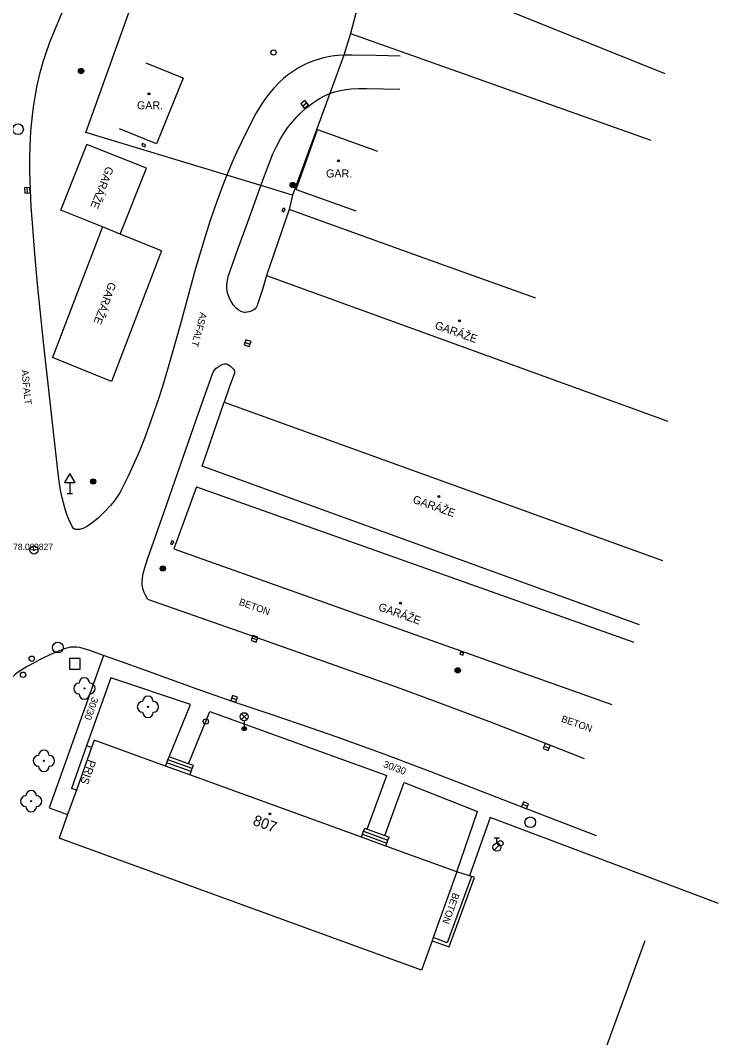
# Model space of a CAD drawing. Extents: x -539515 to -538098, y -1182060 to -1180157.
# Drawn here: x -538346.3 to -538280.9, y -1180956.9 to -1180861.6 of the extents above; entities that cross this region are included whole.
import ezdxf

# ---------------------------------------------------------------- set-up
doc = ezdxf.new("R2010")
doc.units = 0
for name, color, linetype in [('Vrstva 1', 7, 'Continuous'), ('Vrstva 13', 7, 'Continuous'), ('Vrstva 21', 7, 'Continuous'), ('Vrstva 22', 7, 'Continuous'), ('Vrstva 23', 7, 'Continuous'), ('Vrstva 24', 7, 'Continuous'), ('Vrstva 25', 7, 'Continuous'), ('Vrstva 26', 7, 'Continuous'), ('Vrstva 27', 7, 'Continuous'), ('Vrstva 28', 7, 'Continuous'), ('Vrstva 29', 7, 'Continuous'), ('Vrstva 31', 7, 'Continuous'), ('Vrstva 33', 7, 'Continuous'), ('Vrstva 34', 7, 'Continuous'), ('Vrstva 39', 7, 'Continuous'), ('Vrstva 40', 7, 'Continuous'), ('Vrstva 41', 7, 'Continuous'), ('Vrstva 47', 7, 'Continuous'), ('Vrstva 68', 7, 'Continuous'), ('Vrstva 88', 7, 'Continuous')]:
    doc.layers.add(name, color=color, linetype=linetype)

msp = doc.modelspace()

# ---------------------------------------------------------------- linework, layer by layer
at = {"layer": 'Vrstva 1'}
for p, q in [((-538331.04, -1180867.05), (-538334.485, -1180865.652)), ((-538331.04, -1180867.05), (-538333.54, -1180873.21)), ((-538333.54, -1180873.21), (-538336.985, -1180871.812)), ((-538320.47, -1180877.49), (-538318.47, -1180871.88)), ((-538318.47, -1180871.88), (-538312.859, -1180873.88)), ((-538342.48, -1180879.41), (-538340.04, -1180873.26)), ((-538334.463, -1180875.473), (-538340.04, -1180873.26)), ((-538336.918, -1180881.659), (-538334.463, -1180875.473)), ((-538320.47, -1180877.49), (-538314.859, -1180879.49)), ((-538338.6, -1180880.979), (-538342.48, -1180879.41)), ((-538321.11, -1180879.35), (-538323.23, -1180885.53)), ((-538309.45, -1180883.56), (-538321.11, -1180879.35)), ((-538338.6, -1180880.979), (-538343.28, -1180893.24)), ((-538336.918, -1180881.659), (-538338.6, -1180880.979)), ((-538333.06, -1180883.22), (-538336.918, -1180881.659)), ((-538333.06, -1180883.22), (-538337.74, -1180895.48)), ((-538298.03, -1180887.67), (-538309.45, -1180883.56)), ((-538323.23, -1180885.53), (-538285.67, -1180899.18)), ((-538337.74, -1180895.48), (-538343.28, -1180893.24)), ((-538329.26, -1180903.4), (-538327.2, -1180897.4)), ((-538327.2, -1180897.4), (-538286.18, -1180912.24)), ((-538288.31, -1180918.28), (-538329.26, -1180903.4)), ((-538329.8, -1180905.35), (-538331.9, -1180911.16)), ((-538329.8, -1180905.35), (-538288.85, -1180919.909)), ((-538331.9, -1180911.16), (-538290.92, -1180925.73)), ((-538308.71, -1180950.61), (-538342.64, -1180938.26)), ((-538287.82, -1180947.88), (-538298.02, -1180975.8))]:
    msp.add_line(p, q, dxfattribs=at)
for points in [[(-538339.36, -1180929.07), (-538339.611, -1180929.774)], [(-538332.678, -1180931.502), (-538339.36, -1180929.07)], [(-538339.611, -1180929.774), (-538341.03, -1180933.75)], [(-538330.396, -1180932.333), (-538332.678, -1180931.502)], [(-538314.352, -1180938.172), (-538330.396, -1180932.333)], [(-538341.03, -1180933.75), (-538341.85, -1180936.046)], [(-538341.85, -1180936.046), (-538342.64, -1180938.26)], [(-538312.07, -1180939.003), (-538314.352, -1180938.172)], [(-538305.43, -1180941.42), (-538312.07, -1180939.003)], [(-538305.43, -1180941.42), (-538307.627, -1180947.577)], [(-538307.728, -1180947.859), (-538308.71, -1180950.61)], [(-538307.627, -1180947.577), (-538307.728, -1180947.859)]]:
    msp.add_lwpolyline(points, dxfattribs=at)
at = {"layer": 'Vrstva 13'}
for p, q in [((-538338.499, -1180921.14), (-538342.986, -1180933.75)), ((-538337.8, -1180923.23), (-538340.07, -1180929.61)), ((-538330.34, -1180925.72), (-538337.8, -1180923.23)), ((-538332.36, -1180930.63), (-538330.34, -1180925.72)), ((-538330.522, -1180931.299), (-538328.54, -1180926.4)), ((-538328.54, -1180926.4), (-538311.96, -1180932.37)), ((-538330.18, -1180931.742), (-538332.462, -1180930.911)), ((-538330.283, -1180932.024), (-538332.565, -1180931.193)), ((-538313.796, -1180937.408), (-538311.96, -1180932.37)), ((-538312.153, -1180938.007), (-538310.34, -1180933.03)), ((-538310.34, -1180933.03), (-538303.49, -1180935.76)), ((-538342.986, -1180933.75), (-538343.583, -1180935.428)), ((-538343.583, -1180935.428), (-538341.85, -1180936.046)), ((-538305.43, -1180941.42), (-538303.49, -1180935.76)), ((-538302.29, -1180936.32), (-538304.238, -1180941.784)), ((-538280.91, -1180944.37), (-538302.29, -1180936.32)), ((-538314.143, -1180937.6), (-538311.862, -1180938.431)), ((-538314.246, -1180937.882), (-538311.965, -1180938.713))]:
    msp.add_line(p, q, dxfattribs=at)
for points in [[(-538332.678, -1180931.502), (-538332.565, -1180931.193), (-538332.462, -1180930.911), (-538332.36, -1180930.63)], [(-538330.078, -1180931.461), (-538330.522, -1180931.299), (-538332.36, -1180930.63)], [(-538330.396, -1180932.333), (-538330.283, -1180932.024), (-538330.18, -1180931.742), (-538330.078, -1180931.461)], [(-538314.352, -1180938.172), (-538314.246, -1180937.882), (-538314.143, -1180937.6), (-538314.041, -1180937.319)], [(-538314.041, -1180937.319), (-538313.796, -1180937.408), (-538312.153, -1180938.007), (-538311.76, -1180938.15)], [(-538312.07, -1180939.003), (-538311.965, -1180938.713), (-538311.862, -1180938.431), (-538311.76, -1180938.15)], [(-538304.047, -1180941.842), (-538304.238, -1180941.784), (-538305.43, -1180941.42)]]:
    msp.add_lwpolyline(points, dxfattribs=at)
at = {"layer": 'Vrstva 21'}
for radius in [0.375, 0.05]:
    msp.add_circle((-538345, -1180911.27), radius, dxfattribs=at)
at = {"layer": 'Vrstva 22'}
for centre in [(-538340.28, -1180924.23), (-538334.33, -1180925.95), (-538344.07, -1180931.01), (-538345.26, -1180934.79)]:
    msp.add_circle(centre, 0.05, dxfattribs=at)
for centre, start, end in [((-538340.28, -1180923.73), 0, 180), ((-538340.78, -1180924.23), 90, 270), ((-538339.78, -1180924.23), 270, 90), ((-538340.28, -1180924.73), 180, 0), ((-538334.33, -1180925.45), 0, 180), ((-538334.83, -1180925.95), 90, 270), ((-538333.83, -1180925.95), 270, 90), ((-538334.33, -1180926.45), 180, 0), ((-538344.07, -1180930.51), 0, 180), ((-538344.57, -1180931.01), 90, 270), ((-538343.57, -1180931.01), 270, 90), ((-538344.07, -1180931.51), 180, 0), ((-538345.26, -1180934.29), 0, 180), ((-538345.76, -1180934.79), 90, 270), ((-538344.76, -1180934.79), 270, 90), ((-538345.26, -1180935.29), 180, 0)]:
    msp.add_arc(centre, 0.5, start, end, dxfattribs=at)
at = {"layer": 'Vrstva 24'}
for p, q in [((-538334.828, -1180873.181), (-538334.902, -1180873.367)), ((-538334.902, -1180873.367), (-538334.622, -1180873.478)), ((-538334.549, -1180873.291), (-538334.828, -1180873.181)), ((-538334.622, -1180873.478), (-538334.549, -1180873.291)), ((-538321.677, -1180879.231), (-538321.784, -1180879.511)), ((-538321.784, -1180879.511), (-538321.597, -1180879.583)), ((-538321.49, -1180879.303), (-538321.677, -1180879.231)), ((-538321.597, -1180879.583), (-538321.49, -1180879.303)), ((-538332.109, -1180910.404), (-538332.215, -1180910.685)), ((-538332.215, -1180910.685), (-538332.028, -1180910.756)), ((-538331.921, -1180910.475), (-538332.109, -1180910.404)), ((-538332.028, -1180910.756), (-538331.921, -1180910.475)), ((-538305.071, -1180920.827), (-538305.126, -1180921.02)), ((-538305.126, -1180921.02), (-538304.836, -1180921.102)), ((-538304.782, -1180920.909), (-538305.071, -1180920.827)), ((-538304.836, -1180921.102), (-538304.782, -1180920.909)), ((-538340.07, -1180929.61), (-538341.48, -1180933.59)), ((-538339.611, -1180929.774), (-538340.07, -1180929.61)), ((-538341.03, -1180933.75), (-538341.48, -1180933.59))]:
    msp.add_line(p, q, dxfattribs=at)
at = {"layer": 'Vrstva 25'}
for centre, radius in [((-538340.59, -1180866.39), 0.25), ((-538340.59, -1180866.39), 0.2), ((-538340.59, -1180866.39), 0.15), ((-538340.59, -1180866.39), 0.1), ((-538340.59, -1180866.39), 0.05), ((-538320.78, -1180877.07), 0.25), ((-538320.78, -1180877.07), 0.2), ((-538320.78, -1180877.07), 0.15), ((-538320.78, -1180877.07), 0.1), ((-538320.78, -1180877.07), 0.05), ((-538339.46, -1180904.84), 0.25), ((-538339.46, -1180904.84), 0.2), ((-538339.46, -1180904.84), 0.15), ((-538339.46, -1180904.84), 0.1), ((-538339.46, -1180904.84), 0.05), ((-538332.94, -1180912.99), 0.25), ((-538332.94, -1180912.99), 0.2), ((-538332.94, -1180912.99), 0.15), ((-538332.94, -1180912.99), 0.1), ((-538332.94, -1180912.99), 0.05), ((-538305.33, -1180922.53), 0.25), ((-538305.33, -1180922.53), 0.2), ((-538305.33, -1180922.53), 0.15), ((-538305.33, -1180922.53), 0.1), ((-538305.33, -1180922.53), 0.05)]:
    msp.add_circle(centre, radius, dxfattribs=at)
at = {"layer": 'Vrstva 26'}
msp.add_lwpolyline([(-538341.681, -1180922.43), (-538340.68, -1180922.431), (-538340.679, -1180921.43), (-538341.68, -1180921.429)], close=True, dxfattribs=at)
at = {"layer": 'Vrstva 27'}
for p, q in [((-538319.865, -1180869.667), (-538319.475, -1180869.353)), ((-538345.621, -1180877.818), (-538345.643, -1180877.318)), ((-538325.236, -1180891.809), (-538324.764, -1180891.971)), ((-538324.586, -1180919.499), (-538324.116, -1180919.669)), ((-538326.504, -1180925.111), (-538326.03, -1180925.273)), ((-538297.233, -1180929.627), (-538296.771, -1180929.817)), ((-538299.267, -1180935.081), (-538298.799, -1180935.259))]:
    msp.add_line(p, q, dxfattribs=at)
for points in [[(-538319.707, -1180869.862), (-538319.318, -1180869.547), (-538319.633, -1180869.158), (-538320.022, -1180869.473)], [(-538345.371, -1180877.807), (-538345.393, -1180877.307), (-538345.893, -1180877.329), (-538345.871, -1180877.829)], [(-538325.318, -1180892.045), (-538324.845, -1180892.208), (-538324.682, -1180891.735), (-538325.155, -1180891.572)], [(-538324.671, -1180919.734), (-538324.201, -1180919.904), (-538324.031, -1180919.434), (-538324.501, -1180919.264)], [(-538326.584, -1180925.348), (-538326.111, -1180925.509), (-538325.95, -1180925.036), (-538326.423, -1180924.875)], [(-538297.328, -1180929.858), (-538296.866, -1180930.048), (-538296.676, -1180929.586), (-538297.138, -1180929.396)], [(-538299.356, -1180935.314), (-538298.889, -1180935.493), (-538298.71, -1180935.026), (-538299.177, -1180934.847)]]:
    msp.add_lwpolyline(points, close=True, dxfattribs=at)
for centre in [(-538346.49, -1180871.84), (-538342.76, -1180920.4), (-538298.54, -1180936.77)]:
    msp.add_circle(centre, 0.5, dxfattribs=at)
at = {"layer": 'Vrstva 28'}
for p, q in [((-538301.91, -1180938.235), (-538301.41, -1180938.235)), ((-538301.66, -1180938.735), (-538301.66, -1180938.235)), ((-538301.918, -1180939.382), (-538301.388, -1180938.852))]:
    msp.add_line(p, q, dxfattribs=at)
for centre, radius in [((-538345.21, -1180921.45), 0.25), ((-538346.02, -1180922.95), 0.25), ((-538328.915, -1180927.327), 0.25), ((-538301.66, -1180939.11), 0.375), ((-538301.334, -1180938.731), 0.25)]:
    msp.add_circle(centre, radius, dxfattribs=at)
at = {"layer": 'Vrstva 29'}
msp.add_line((-538285.906, -1180866.661), (-538320.334, -1180852.697), dxfattribs=at)
at = {"layer": 'Vrstva 31'}
msp.add_circle((-538322.58, -1180864.65), 0.25, dxfattribs=at)
at = {"layer": 'Vrstva 33'}
for p, q in [((-538325.585, -1180927.14), (-538325.055, -1180926.61)), ((-538325.585, -1180926.61), (-538325.055, -1180927.14)), ((-538325.32, -1180927.25), (-538325.32, -1180928))]:
    msp.add_line(p, q, dxfattribs=at)
for centre, radius in [((-538325.32, -1180926.875), 0.375), ((-538325.32, -1180928), 0.2), ((-538325.32, -1180928), 0.145), ((-538325.32, -1180928), 0.0876)]:
    msp.add_circle(centre, radius, dxfattribs=at)
at = {"layer": 'Vrstva 34'}
for p, q in [((-538341.633, -1180904.943), (-538341.633, -1180905.961)), ((-538341.883, -1180905.961), (-538341.383, -1180905.961))]:
    msp.add_line(p, q, dxfattribs=at)
msp.add_lwpolyline([(-538342.133, -1180904.943), (-538341.133, -1180904.943), (-538341.633, -1180904.077)], close=True, dxfattribs=at)
at = {"layer": 'Vrstva 39'}
for centre, radius in [((-538334.233, -1180868.533), 0.09), ((-538334.233, -1180868.533), 0.0398), ((-538316.491, -1180874.806), 0.09), ((-538316.491, -1180874.806), 0.0398), ((-538305.171, -1180889.794), 0.09), ((-538305.171, -1180889.794), 0.0398), ((-538307.09, -1180906.259), 0.09), ((-538307.09, -1180906.259), 0.0398), ((-538310.694, -1180916.244), 0.09), ((-538310.694, -1180916.244), 0.0398), ((-538322.91, -1180935.99), 0.09), ((-538322.91, -1180935.99), 0.0398)]:
    msp.add_circle(centre, radius, dxfattribs=at)
at = {"layer": 'Vrstva 68'}
for p, q in [((-538340.15, -1180872.16), (-538332.917, -1180851.965)), ((-538314.583, -1180859.911), (-538315.373, -1180862.861)), ((-538315.373, -1180862.861), (-538287.252, -1180872.87)), ((-538320.79, -1180878.01), (-538321.11, -1180879.35)), ((-538304.047, -1180941.842), (-538306.308, -1180948.057)), ((-538307.728, -1180947.859), (-538306.13, -1180948.441)), ((-538306.308, -1180948.057), (-538307.627, -1180947.577))]:
    msp.add_line(p, q, dxfattribs=at)
for points in [[(-538315.373, -1180862.861), (-538316, -1180864.902), (-538317.315, -1180868.501)], [(-538317.315, -1180868.501), (-538320.79, -1180878.01)], [(-538326.951, -1180876.148), (-538340.15, -1180872.16)], [(-538320.79, -1180878.01), (-538323.752, -1180877.115), (-538326.951, -1180876.148)], [(-538306.13, -1180948.441), (-538303.76, -1180941.93)], [(-538303.76, -1180941.93), (-538304.047, -1180941.842)]]:
    msp.add_lwpolyline(points, dxfattribs=at)
at = {"layer": 'Vrstva 88'}
for p, q in [((-538343.07, -1180862.62), (-538339.174, -1180853.264)), ((-538344.722, -1180867.872), (-538344.407, -1180866.527)), ((-538328.985, -1180881.892), (-538329.873, -1180884.897)), ((-538329.873, -1180884.897), (-538331.324, -1180890.185)), ((-538344.083, -1180892.085), (-538344.663, -1180886.363)), ((-538342.81, -1180903.52), (-538344.083, -1180892.085)), ((-538334.36, -1180915.86), (-538325.115, -1180919.12)), ((-538325.115, -1180919.12), (-538315.87, -1180922.38)), ((-538329.719, -1180924.291), (-538334.724, -1180922.484)), ((-538315.87, -1180922.38), (-538311.104, -1180924.086)), ((-538326.37, -1180925.47), (-538329.719, -1180924.291)), ((-538311.104, -1180924.086), (-538307.54, -1180925.394)), ((-538307.54, -1180925.394), (-538302.211, -1180927.402)), ((-538302.211, -1180927.402), (-538296.9, -1180929.46)), ((-538296.9, -1180929.46), (-538293.51, -1180930.78)), ((-538299.14, -1180935.42), (-538307.861, -1180932.054)), ((-538292.332, -1180938.046), (-538299.14, -1180935.42))]:
    msp.add_line(p, q, dxfattribs=at)
for points in [[(-538344.407, -1180866.527), (-538344.128, -1180865.531), (-538343.894, -1180864.791), (-538343.505, -1180863.696), (-538343.07, -1180862.62)], [(-538310.73, -1180864.98), (-538312.97, -1180864.936), (-538315.211, -1180864.892), (-538315.935, -1180864.898), (-538316, -1180864.902), (-538316.564, -1180864.938), (-538317.11, -1180865.003), (-538317.585, -1180865.084), (-538317.998, -1180865.177), (-538318.714, -1180865.387), (-538319.246, -1180865.589), (-538319.642, -1180865.768), (-538320.229, -1180866.08)], [(-538320.229, -1180866.08), (-538320.81, -1180866.45), (-538321.257, -1180866.778), (-538321.648, -1180867.099), (-538321.992, -1180867.411), (-538322.583, -1180868.023), (-538323.049, -1180868.584), (-538323.424, -1180869.093), (-538323.73, -1180869.55), (-538324.225, -1180870.376), (-538324.902, -1180871.659), (-538325.55, -1180872.98), (-538326.019, -1180873.97)], [(-538345.33, -1180877.53), (-538345.382, -1180875.788), (-538345.383, -1180874.481), (-538345.36, -1180873.5), (-538345.283, -1180872.03), (-538345.15, -1180870.56), (-538345.018, -1180869.537), (-538344.873, -1180868.647), (-538344.722, -1180867.872)], [(-538322.629, -1180874.156), (-538322.271, -1180873.392), (-538321.921, -1180872.743), (-538321.585, -1180872.191), (-538321.266, -1180871.723), (-538320.967, -1180871.327), (-538320.396, -1180870.663), (-538319.925, -1180870.195), (-538319.546, -1180869.861), (-538318.935, -1180869.391), (-538318.27, -1180868.96), (-538317.728, -1180868.674), (-538317.315, -1180868.501), (-538317.251, -1180868.474), (-538316.83, -1180868.333), (-538316.46, -1180868.235), (-538315.809, -1180868.111)], [(-538315.809, -1180868.111), (-538315.318, -1180868.053), (-538314.576, -1180868.011)], [(-538314.576, -1180868.011), (-538313.83, -1180868.01), (-538312.288, -1180868.04), (-538310.747, -1180868.071)], [(-538326.019, -1180873.97), (-538326.451, -1180874.936), (-538326.951, -1180876.148), (-538327.229, -1180876.824), (-538327.896, -1180878.611), (-538328.475, -1180880.3), (-538328.985, -1180881.892)], [(-538323.752, -1180877.115), (-538322.99, -1180875.05), (-538322.629, -1180874.156)], [(-538344.663, -1180886.363), (-538344.921, -1180883.499), (-538345.15, -1180880.63), (-538345.252, -1180879.08), (-538345.33, -1180877.53)], [(-538326.78, -1180885.54), (-538325.908, -1180883.067), (-538325.022, -1180880.596), (-538324.013, -1180877.821), (-538323.752, -1180877.115)], [(-538323.23, -1180885.53), (-538323.62, -1180886.86), (-538324.11, -1180888.36), (-538324.195, -1180888.526), (-538324.309, -1180888.655), (-538324.432, -1180888.752), (-538324.685, -1180888.888), (-538324.89, -1180888.957), (-538325.195, -1180889.002), (-538325.335, -1180888.996), (-538325.46, -1180888.97), (-538325.612, -1180888.911), (-538325.874, -1180888.757), (-538326.063, -1180888.604), (-538326.325, -1180888.322), (-538326.55, -1180887.99), (-538326.703, -1180887.686), (-538326.806, -1180887.416), (-538326.872, -1180887.177), (-538326.938, -1180886.76), (-538326.947, -1180886.448), (-538326.899, -1180885.987), (-538326.78, -1180885.54)], [(-538331.324, -1180890.185), (-538332.436, -1180894.144), (-538332.88, -1180895.621), (-538333.286, -1180896.909), (-538334.047, -1180899.147)], [(-538327.94, -1180894.235), (-538327.667, -1180894.022), (-538327.447, -1180893.904), (-538327.281, -1180893.848), (-538327.16, -1180893.826), (-538326.99, -1180893.832), (-538326.84, -1180893.89), (-538326.619, -1180894.04), (-538326.447, -1180894.184), (-538326.336, -1180894.304), (-538326.271, -1180894.4), (-538326.216, -1180894.549), (-538326.23, -1180894.7), (-538326.715, -1180896.05), (-538327.2, -1180897.4)], [(-538329.808, -1180899.065), (-538328.3, -1180894.75), (-538328.202, -1180894.549), (-538328.075, -1180894.377), (-538327.94, -1180894.235)], [(-538334.047, -1180899.147), (-538334.668, -1180900.812), (-538335.167, -1180902.051), (-538335.563, -1180902.974), (-538336.192, -1180904.349), (-538336.87, -1180905.71), (-538337.078, -1180906.076), (-538337.494, -1180906.671), (-538337.842, -1180907.089), (-538338.406, -1180907.686)], [(-538332.822, -1180907.695), (-538331.315, -1180903.38), (-538329.808, -1180899.065)], [(-538339.808, -1180908.912), (-538340.048, -1180909.058), (-538340.259, -1180909.168), (-538340.442, -1180909.247), (-538340.748, -1180909.337), (-538340.957, -1180909.354), (-538341.1, -1180909.334), (-538341.196, -1180909.298), (-538341.321, -1180909.208), (-538341.42, -1180909.07), (-538341.725, -1180908.414), (-538341.952, -1180907.827), (-538342.122, -1180907.305), (-538342.365, -1180906.374), (-538342.51, -1180905.666), (-538342.679, -1180904.594), (-538342.81, -1180903.52)], [(-538338.406, -1180907.686), (-538339, -1180908.27), (-538339.267, -1180908.51), (-538339.544, -1180908.728), (-538339.808, -1180908.912)], [(-538334.36, -1180915.86), (-538334.482, -1180915.65), (-538334.603, -1180915.44), (-538334.699, -1180915.25), (-538334.818, -1180914.873), (-538334.865, -1180914.527), (-538334.869, -1180914.215), (-538334.806, -1180913.655), (-538334.715, -1180913.231), (-538334.533, -1180912.606), (-538334.33, -1180912.01), (-538332.822, -1180907.695)], [(-538334.724, -1180922.484), (-538337.24, -1180921.578), (-538338.499, -1180921.14), (-538339.78, -1180920.68), (-538340.388, -1180920.482), (-538340.695, -1180920.407), (-538341, -1180920.36), (-538341.308, -1180920.352), (-538341.578, -1180920.377), (-538342.049, -1180920.481), (-538342.402, -1180920.598), (-538343.46, -1180921.04)], [(-538343.46, -1180921.04), (-538344.243, -1180921.409), (-538344.99, -1180921.82), (-538345.646, -1180922.188), (-538346.132, -1180922.473), (-538346.479, -1180922.706), (-538346.724, -1180922.898), (-538347.058, -1180923.222), (-538347.206, -1180923.403), (-538347.34, -1180923.6), (-538347.697, -1180924.251), (-538347.923, -1180924.75), (-538348.5, -1180926.28)], [(-538322.712, -1180926.71), (-538326.37, -1180925.47)], [(-538316.62, -1180928.79), (-538319.052, -1180927.944), (-538322.712, -1180926.71)], [(-538307.861, -1180932.054), (-538312.23, -1180930.393), (-538316.62, -1180928.79)]]:
    msp.add_lwpolyline(points, dxfattribs=at)

# ---------------------------------------------------------------- texts
at = {"layer": 'Vrstva 22'}
msp.add_text('178.09 ', height=0.6, dxfattribs=at).set_placement((-538347.405, -1180911.27))
at = {"layer": 'Vrstva 23'}
msp.add_text('9827', height=0.6, dxfattribs=at).set_placement((-538345, -1180911.27))
at = {"layer": 'Vrstva 40'}
for s, rotation, p in [('ASFALT', 254.82172, (-538329.421, -1180888.946)), ('ASFALT', 275.43109, (-538346.17, -1180894.405)), ('BETON', 340.4277, (-538325.866, -1180916.386)), ('30/30', 250.41447, (-538339.566, -1180924.988)), ('BETON', 340.4277, (-538295.699, -1180927.333)), ('30/30', 339.41446, (-538312.363, -1180931.574)), ('BETON', 249.99927, (-538305.767, -1180943.324))]:
    msp.add_text(s, height=0.65, rotation=rotation, dxfattribs=at).set_placement(p)
at = {"layer": 'Vrstva 41'}
for p in [(-538335.363, -1180869.973), (-538317.66, -1180876.361)]:
    msp.add_text('GAR.', height=0.75, dxfattribs=at).set_placement(p)
for s, rotation, p in [('GARÁŽE', 248.35939, (-538338.213, -1180875.258)), ('GARÁŽE', 249.10824, (-538337.975, -1180886.099)), ('GARÁŽE', 340.4277, (-538307.536, -1180890.503)), ('GARÁŽE', 340.4277, (-538309.617, -1180906.815)), ('GARÁŽE', 340.4277, (-538312.83, -1180916.884)), ('PRIS', 250.49222, (-538339.883, -1180930.846))]:
    msp.add_text(s, height=0.75, rotation=rotation, dxfattribs=at).set_placement(p)
at = {"layer": 'Vrstva 47'}
msp.add_text('807', height=1, rotation=339.99927, dxfattribs=at).set_placement((-538324.587, -1180936.983))

doc.saveas('drawing.dxf')
